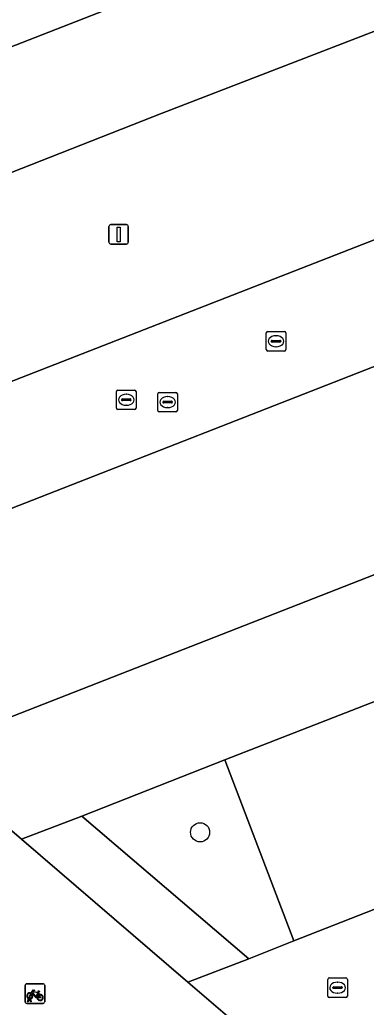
# Model space of a CAD drawing. Extents: x 160377 to 161131, y 383938 to 384853.
# Drawn here: x 160867.1 to 160884.9, y 384659.2 to 384709.7 of the extents above; entities that cross this region are included whole.
import ezdxf

# ---------------------------------------------------------------- set-up
doc = ezdxf.new("R2010")
doc.units = 0
for name, color, linetype in [('IMGEO_Boom', 7, 'Continuous'), ('IMGEO_Fietsenrek', 7, 'Continuous'), ('IMGEO_Groenvoorziening', 7, 'Continuous'), ('IMGEO_Haag', 7, 'Continuous'), ('IMGEO_Kolk', 7, 'Continuous'), ('IMGEO_Lichtmast', 7, 'Continuous'), ('IMGEO_Parkeervlak_open', 7, 'Continuous'), ('IMGEO_Rijbaan_lokaal_open', 7, 'Continuous'), ('IMGEO_Rioolput', 7, 'Continuous'), ('IMGEO_Verkeerseiland_open', 7, 'Continuous')]:
    doc.layers.add(name, color=color, linetype=linetype)

msp = doc.modelspace()

# ---------------------------------------------------------------- linework, layer by layer
at = {"layer": 'IMGEO_Boom'}
msp.add_circle((160876.377, 384668.118), 0.489, dxfattribs=at)
at = {"layer": 'IMGEO_Fietsenrek'}
for p, q in [((160867.425, 384659.442), (160867.425, 384660.283)), ((160867.425, 384660.283), (160867.425, 384659.442)), ((160867.5, 384660.367), (160868.341, 384660.367)), ((160868.341, 384660.367), (160867.5, 384660.367)), ((160868.425, 384660.292), (160868.425, 384659.451)), ((160868.425, 384659.451), (160868.425, 384660.292)), ((160867.552, 384659.451), (160867.591, 384659.611)), ((160867.586, 384659.451), (160867.552, 384659.451)), ((160867.621, 384659.599), (160867.586, 384659.451)), ((160867.663, 384659.623), (160867.662, 384659.627)), ((160867.704, 384659.451), (160867.67, 384659.593)), ((160867.694, 384659.634), (160867.695, 384659.627)), ((160867.702, 384659.597), (160867.737, 384659.451)), ((160867.737, 384659.451), (160867.704, 384659.451)), ((160868.112, 384659.916), (160868.148, 384659.821)), ((160868.35, 384659.367), (160867.509, 384659.367)), ((160867.509, 384659.367), (160868.35, 384659.367))]:
    msp.add_line(p, q, dxfattribs=at)
for points in [[(160867.738, 384659.893), (160867.833, 384660.057), (160867.919, 384660.043), (160867.921, 384660.034), (160867.865, 384660.023), (160867.838, 384659.978), (160868.094, 384659.937)], [(160868.081, 384659.912), (160867.824, 384659.953), (160867.807, 384659.924), (160867.974, 384659.704), (160868.081, 384659.912)], [(160868.094, 384659.937), (160868.119, 384659.986), (160868.113, 384659.99), (160868.09, 384659.994), (160868.078, 384660.001), (160868.077, 384660.004), (160868.079, 384660.009), (160868.174, 384659.994), (160868.176, 384659.984), (160868.166, 384659.971), (160868.154, 384659.965), (160868.14, 384659.971), (160868.112, 384659.916)], [(160867.759, 384659.841), (160867.707, 384659.751), (160867.667, 384659.726), (160867.668, 384659.773), (160867.723, 384659.867)], [(160868.034, 384659.649), (160867.984, 384659.649), (160867.793, 384659.9), (160867.774, 384659.868)], [(160868.129, 384659.814), (160868.099, 384659.891), (160867.99, 384659.673), (160868.033, 384659.673)], [(160868.063, 384659.673), (160868.183, 384659.672), (160868.139, 384659.786)], [(160868.159, 384659.793), (160868.214, 384659.648), (160868.064, 384659.648)]]:
    msp.add_lwpolyline(points, dxfattribs=at)
for centre, radius, start, end in [((160867.503, 384660.289), 0.0779, 92.4484, 184.2845), ((160867.503, 384660.289), 0.0779, 92.4484, 184.2845), ((160868.347, 384660.289), 0.0779, 2.4484, 94.2845), ((160868.347, 384660.289), 0.0779, 2.4484, 94.2845), ((160867.503, 384659.445), 0.0779, 182.4484, 274.2845), ((160867.503, 384659.445), 0.0779, 182.4484, 274.2845), ((160867.665, 384659.752), 0.159, 62.6766, 242.1369), ((160867.665, 384659.752), 0.129, 63.3192, 238.903), ((160867.645, 384659.623), 0.0499, 12.8025, 158.6934), ((160867.665, 384659.752), 0.159, 253.9967, 271.7867), ((160867.645, 384659.623), 0.0174, 12.8025, 163.4502), ((160867.665, 384659.752), 0.129, 253.415, 269.0204), ((160867.665, 384659.752), 0.129, 283.6043, 43.4302), ((160867.665, 384659.752), 0.159, 283.5766, 46.6042), ((160868.192, 384659.668), 0.159, 113.3408, 178.3217), ((160868.192, 384659.668), 0.159, 187.0065, 105.7708), ((160868.192, 384659.668), 0.129, 113.923, 177.9556), ((160868.192, 384659.668), 0.129, 188.6715, 104.5883), ((160868.347, 384659.445), 0.0779, 272.4484, 4.2845), ((160868.347, 384659.445), 0.0779, 272.4484, 4.2845)]:
    msp.add_arc(centre, radius, start, end, dxfattribs=at)
at = {"layer": 'IMGEO_Groenvoorziening'}
msp.add_lwpolyline([(160881.175, 384662.571), (160877.639, 384671.83), (160870.323, 384668.945), (160878.874, 384661.644)], close=True, dxfattribs=at)
at = {"layer": 'IMGEO_Haag'}
msp.add_lwpolyline([(160881.175, 384662.571), (160877.639, 384671.83), (160870.323, 384668.945), (160878.874, 384661.644)], close=True, dxfattribs=at)
at = {"layer": 'IMGEO_Kolk'}
for p, q in [((160879.761, 384692.813), (160879.761, 384693.665)), ((160879.836, 384693.739), (160880.688, 384693.739)), ((160880.063, 384693.282), (160880.461, 384693.282)), ((160880.249, 384693.519), (160880.274, 384693.519)), ((160880.762, 384693.665), (160880.762, 384692.813)), ((160880.02, 384693.233), (160880.02, 384693.245)), ((160880.458, 384693.196), (160880.06, 384693.196)), ((160880.272, 384692.959), (160880.247, 384692.959)), ((160880.504, 384693.245), (160880.504, 384693.233)), ((160880.688, 384692.739), (160879.836, 384692.739)), ((160872.1, 384689.818), (160872.1, 384690.67)), ((160872.175, 384690.744), (160873.027, 384690.744)), ((160872.359, 384690.238), (160872.359, 384690.25)), ((160872.402, 384690.287), (160872.8, 384690.287)), ((160872.588, 384690.524), (160872.613, 384690.524)), ((160872.843, 384690.25), (160872.843, 384690.238)), ((160873.101, 384690.67), (160873.101, 384689.818)), ((160873.027, 384689.744), (160872.175, 384689.744)), ((160872.797, 384690.201), (160872.399, 384690.201)), ((160872.611, 384689.964), (160872.586, 384689.964)), ((160882.911, 384659.744), (160882.911, 384660.596)), ((160882.986, 384660.67), (160883.838, 384660.67)), ((160883.399, 384660.45), (160883.424, 384660.45)), ((160883.912, 384660.596), (160883.912, 384659.744)), ((160883.17, 384660.164), (160883.17, 384660.176)), ((160883.608, 384660.127), (160883.21, 384660.127)), ((160883.213, 384660.213), (160883.611, 384660.213)), ((160883.654, 384660.176), (160883.654, 384660.164)), ((160883.838, 384659.67), (160882.986, 384659.67)), ((160883.422, 384659.89), (160883.397, 384659.89))]:
    msp.add_line(p, q, dxfattribs=at)
for points in [[(160879.761, 384692.813), (160879.761, 384693.665)], [(160879.836, 384693.739), (160880.688, 384693.739)], [(160880.762, 384693.665), (160880.762, 384692.813)], [(160880.688, 384692.739), (160879.836, 384692.739)], [(160872.1, 384689.818), (160872.1, 384690.67)], [(160872.175, 384690.744), (160873.027, 384690.744)], [(160873.101, 384690.67), (160873.101, 384689.818)], [(160873.027, 384689.744), (160872.175, 384689.744)], [(160882.911, 384659.744), (160882.911, 384660.596)], [(160882.986, 384660.67), (160883.838, 384660.67)], [(160883.912, 384660.596), (160883.912, 384659.744)], [(160883.838, 384659.67), (160882.986, 384659.67)]]:
    msp.add_lwpolyline(points, dxfattribs=at)
for centre, radius, start, end in [((160879.838, 384693.663), 0.0765, 91.552, 178.448), ((160879.838, 384693.663), 0.0765, 91.552, 178.448), ((160880.06, 384693.242), 0.0403, 85.8775, 175.7526), ((160880.465, 384693.244), 0.0386, 1.7309, 96.639), ((160880.686, 384693.663), 0.0765, 1.552, 88.448), ((160880.686, 384693.663), 0.0765, 1.552, 88.448), ((160879.838, 384692.815), 0.0765, 181.552, 268.448), ((160879.838, 384692.815), 0.0765, 181.552, 268.448), ((160880.057, 384693.232), 0.0366, 178.938, 274.7102), ((160880.461, 384693.239), 0.043, 264.8664, 352.4533), ((160880.686, 384692.815), 0.0765, 271.552, 358.448), ((160880.686, 384692.815), 0.0765, 271.552, 358.448), ((160872.177, 384690.668), 0.0765, 91.552, 178.448), ((160872.177, 384690.668), 0.0765, 91.552, 178.448), ((160872.399, 384690.247), 0.0403, 85.8775, 175.7526), ((160872.804, 384690.249), 0.0386, 1.7309, 96.639), ((160873.025, 384690.668), 0.0765, 1.552, 88.448), ((160873.025, 384690.668), 0.0765, 1.552, 88.448), ((160872.177, 384689.82), 0.0765, 181.552, 268.448), ((160872.177, 384689.82), 0.0765, 181.552, 268.448), ((160872.396, 384690.237), 0.0366, 178.938, 274.7102), ((160872.8, 384690.244), 0.043, 264.8664, 352.4533), ((160873.025, 384689.82), 0.0765, 271.552, 358.448), ((160873.025, 384689.82), 0.0765, 271.552, 358.448), ((160882.988, 384660.594), 0.0765, 91.552, 178.448), ((160882.988, 384660.594), 0.0765, 91.552, 178.448), ((160883.836, 384660.594), 0.0765, 1.552, 88.448), ((160883.836, 384660.594), 0.0765, 1.552, 88.448), ((160883.21, 384660.173), 0.0403, 85.8775, 175.7526), ((160883.207, 384660.163), 0.0366, 178.938, 274.7102), ((160883.611, 384660.17), 0.043, 264.8664, 352.4533), ((160883.615, 384660.175), 0.0386, 1.7309, 96.639), ((160882.988, 384659.746), 0.0765, 181.552, 268.448), ((160882.988, 384659.746), 0.0765, 181.552, 268.448), ((160883.836, 384659.746), 0.0765, 271.552, 358.448), ((160883.836, 384659.746), 0.0765, 271.552, 358.448)]:
    msp.add_arc(centre, radius, start, end, dxfattribs=at)
for centre, major_axis, ratio, start_param, end_param in [((160880.248, 384693.239), (-0.387, 0.002), 0.722429, 4.712389, 7.853982), ((160880.273, 384693.239), (-0.39, 0.002), 0.717154, 1.570796, 4.712389), ((160872.587, 384690.244), (-0.387, 0.002), 0.722429, 4.712389, 7.853982), ((160872.612, 384690.244), (-0.39, 0.002), 0.717154, 1.570796, 4.712389), ((160883.398, 384660.17), (-0.387, 0.002), 0.722429, 4.712389, 7.853982), ((160883.423, 384660.17), (-0.39, 0.002), 0.717154, 1.570796, 4.712389)]:
    msp.add_ellipse(centre, major_axis=major_axis, ratio=ratio, start_param=start_param, end_param=end_param, dxfattribs=at)
at = {"layer": 'IMGEO_Lichtmast'}
for p, q in [((160871.713, 384698.307), (160871.713, 384699.107)), ((160871.713, 384699.107), (160871.713, 384698.307)), ((160871.813, 384699.207), (160872.603, 384699.207)), ((160872.603, 384699.207), (160871.813, 384699.207)), ((160872.703, 384699.107), (160872.703, 384698.307)), ((160872.703, 384698.307), (160872.703, 384699.107)), ((160872.603, 384698.207), (160871.813, 384698.207)), ((160871.813, 384698.207), (160872.603, 384698.207))]:
    msp.add_line(p, q, dxfattribs=at)
msp.add_lwpolyline([(160872.133, 384699.082), (160872.283, 384699.082), (160872.283, 384698.332), (160872.133, 384698.332), (160872.133, 384699.082)], dxfattribs=at)
for centre, start, end in [((160871.813, 384699.107), 90, 180), ((160871.813, 384699.107), 90, 180), ((160872.603, 384699.107), 0, 90), ((160872.603, 384699.107), 360, 90), ((160871.813, 384698.307), 180, 270), ((160871.813, 384698.307), 180, 270), ((160872.603, 384698.307), 270, 0), ((160872.603, 384698.307), 270, 0)]:
    msp.add_arc(centre, 0.1, start, end, dxfattribs=at)
at = {"layer": 'IMGEO_Parkeervlak_open'}
for points in [[(160838.999, 384697.485), (160884.187, 384715.141), (160880.591, 384724.4), (160833.184, 384705.883), (160834.8, 384701.574), (160837.049, 384702.497)], [(160874.435, 384704.908), (160848.096, 384694.55), (160849.692, 384690.295), (160851.964, 384691.231), (160853.934, 384686.206), (160889.921, 384700.24), (160886.327, 384709.494)], [(160895.599, 384685.335), (160892.085, 384694.607), (160860.505, 384682.269), (160862.153, 384678.005), (160864.395, 384678.895), (160865.918, 384674.956), (160866.399, 384673.908)], [(160897.792, 384679.668), (160877.639, 384671.83), (160881.175, 384662.571), (160901.337, 384670.455)]]:
    msp.add_lwpolyline(points, close=True, dxfattribs=at)
at = {"layer": 'IMGEO_Rijbaan_lokaal_open'}
for points in [[(160891.031, 384717.823), (160884.187, 384715.141), (160838.999, 384697.485), (160834.611, 384695.805), (160839.867, 384691.302), (160848.096, 384694.55), (160874.435, 384704.908), (160886.327, 384709.494), (160893.19, 384712.246)], [(160896.741, 384702.933), (160889.921, 384700.24), (160853.934, 384686.206), (160848.313, 384684.044), (160853.526, 384679.553), (160860.505, 384682.269), (160892.085, 384694.607), (160898.922, 384697.225)], [(160897.792, 384679.668), (160904.648, 384682.334), (160902.461, 384688.009), (160895.599, 384685.335), (160866.399, 384673.908), (160862.074, 384672.201), (160867.235, 384667.772), (160870.323, 384668.945), (160877.639, 384671.83)], [(160910.385, 384667.45), (160909.495, 384669.782), (160913.275, 384671.263), (160914.149, 384668.925), (160919.235, 384670.908), (160917.046, 384676.598), (160911.95, 384674.605), (160912.036, 384674.375), (160908.248, 384672.915), (160908.171, 384673.128), (160901.337, 384670.455), (160881.175, 384662.571), (160878.874, 384661.644), (160875.756, 384660.457), (160881.003, 384655.951), (160888.176, 384658.812), (160903.525, 384664.786)]]:
    msp.add_lwpolyline(points, close=True, dxfattribs=at)
msp.add_lwpolyline([(160881.003, 384655.951), (160875.756, 384660.457), (160867.235, 384667.772), (160862.074, 384672.201), (160853.526, 384679.553), (160848.313, 384684.044), (160839.867, 384691.302), (160834.611, 384695.805), (160826.013, 384703.108), (160820.786, 384707.548), (160812.16, 384714.918)], dxfattribs=at)
at = {"layer": 'IMGEO_Rioolput'}
for p, q in [((160874.215, 384689.698), (160874.215, 384690.55)), ((160874.29, 384690.624), (160875.142, 384690.624)), ((160874.703, 384690.404), (160874.728, 384690.404)), ((160875.216, 384690.55), (160875.216, 384689.698)), ((160874.474, 384690.118), (160874.474, 384690.13)), ((160874.912, 384690.081), (160874.514, 384690.081)), ((160874.517, 384690.167), (160874.915, 384690.167)), ((160874.726, 384689.844), (160874.701, 384689.844)), ((160874.958, 384690.13), (160874.958, 384690.118)), ((160875.142, 384689.624), (160874.29, 384689.624))]:
    msp.add_line(p, q, dxfattribs=at)
for points in [[(160874.215, 384689.698), (160874.215, 384690.55)], [(160874.29, 384690.624), (160875.142, 384690.624)], [(160875.216, 384690.55), (160875.216, 384689.698)], [(160875.142, 384689.624), (160874.29, 384689.624)]]:
    msp.add_lwpolyline(points, dxfattribs=at)
for centre, radius, start, end in [((160874.292, 384690.548), 0.0765, 91.552, 178.448), ((160874.292, 384690.548), 0.0765, 91.552, 178.448), ((160875.14, 384690.548), 0.0765, 1.552, 88.448), ((160875.14, 384690.548), 0.0765, 1.552, 88.448), ((160874.514, 384690.127), 0.0403, 85.8775, 175.7526), ((160874.511, 384690.117), 0.0366, 178.938, 274.7102), ((160874.915, 384690.124), 0.043, 264.8664, 352.4533), ((160874.919, 384690.129), 0.0386, 1.7309, 96.639), ((160874.292, 384689.7), 0.0765, 181.552, 268.448), ((160874.292, 384689.7), 0.0765, 181.552, 268.448), ((160875.14, 384689.7), 0.0765, 271.552, 358.448), ((160875.14, 384689.7), 0.0765, 271.552, 358.448)]:
    msp.add_arc(centre, radius, start, end, dxfattribs=at)
for centre, major_axis, ratio, start_param, end_param in [((160874.702, 384690.124), (-0.387, 0.002), 0.722429, 4.712389, 7.853982), ((160874.727, 384690.124), (-0.39, 0.002), 0.717154, 1.570796, 4.712389)]:
    msp.add_ellipse(centre, major_axis=major_axis, ratio=ratio, start_param=start_param, end_param=end_param, dxfattribs=at)
at = {"layer": 'IMGEO_Verkeerseiland_open'}
msp.add_lwpolyline([(160878.874, 384661.644), (160870.323, 384668.945), (160867.235, 384667.772), (160875.756, 384660.457)], close=True, dxfattribs=at)

doc.saveas('drawing.dxf')
